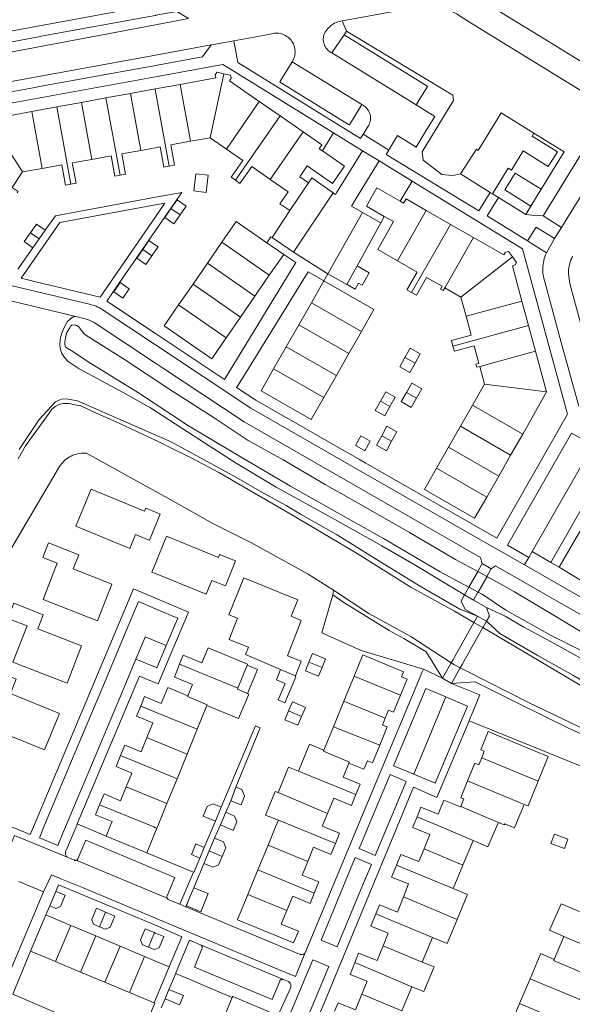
# Model space of a CAD drawing. Header units: metres. Extents: x 89888 to 94270, y 464165 to 468904.
# Tile 278 of 369: x 92472 to 92585, y 467714 to 467914. Entities that reach past the tile are written whole.
import ezdxf

# ---------------------------------------------------------------- set-up
doc = ezdxf.new("R2010")
doc.units = ezdxf.units.M
for name, color, linetype, lineweight in [('B_BEBOUWINGSGRENS_0', 251, 'CONTINUOUS', 13), ('B_LUIFEL_1', 251, 'CONTINUOUS', 13), ('B_TUSSENMUUR_0', 251, 'CONTINUOUS', 13), ('G_GRENS_ALGEMEEN_0', 251, 'CONTINUOUS', 13), ('K_KUNSTWERKGRENS_1', 251, 'CONTINUOUS', 13), ('T_CULTUURGRENS_0', 251, 'CONTINUOUS', 13), ('T_HEK_LIJN_0', 251, 'CONTINUOUS', 13), ('V_WEGGRENS_0', 251, 'CONTINUOUS', 13), ('W_WALBESCHERMING_LIJN_0', 251, 'CONTINUOUS', 13), ('W_WATERGRENS_0', 251, 'CONTINUOUS', 13)]:
    doc.layers.add(name, color=color, linetype=linetype, lineweight=lineweight)

msp = doc.modelspace()

# ---------------------------------------------------------------- linework, layer by layer
at = {"layer": 'B_BEBOUWINGSGRENS_0'}
for p, q in [((92489.89, 467898.55), (92494.91, 467899.46)), ((92494.91, 467899.46), (92499.92, 467900.38)), ((92479.84, 467896.72), (92484.87, 467897.63)), ((92484.87, 467897.63), (92489.89, 467898.55)), ((92521.16, 467897.82), (92525.4, 467894.89)), ((92474.77, 467895.79), (92479.84, 467896.72)), ((92525.4, 467894.89), (92530.1, 467891.64)), ((92511.12, 467890.44), (92507.12, 467889.71)), ((92514.46, 467888.13), (92511.12, 467890.44)), ((92476.89, 467884.19), (92472.9, 467883.47)), ((92531.17, 467881.25), (92527.39, 467875.58)), ((92555.18, 467875.61), (92560.15, 467872.77)), ((92513.51, 467869.13), (92516.42, 467873.35)), ((92516.42, 467873.35), (92522.7, 467869.03)), ((92560.15, 467872.77), (92564.84, 467870.09)), ((92477.51, 467871.62), (92476.25, 467869.82)), ((92476.25, 467869.82), (92474.99, 467868.03)), ((92510.58, 467864.88), (92513.51, 467869.13)), ((92522.7, 467869.03), (92526.13, 467866.68)), ((92526.13, 467866.68), (92523.2, 467862.42)), ((92507.64, 467860.63), (92510.58, 467864.88)), ((92553.34, 467863.07), (92549.32, 467865.37)), ((92539, 467860.55), (92541.11, 467864.31)), ((92504.71, 467856.38), (92507.64, 467860.63)), ((92523.2, 467862.42), (92520.27, 467858.17)), ((92534.33, 467861.28), (92531.77, 467856.8)), ((92562.27, 467857.97), (92558.99, 467859.85)), ((92520.27, 467858.17), (92517.35, 467853.91)), ((92531.77, 467856.8), (92529.21, 467852.32)), ((92563.33, 467854.08), (92562.27, 467857.97)), ((92574.71, 467857.17), (92576.06, 467852.19)), ((92517.35, 467853.91), (92514.42, 467849.66)), ((92529.21, 467852.32), (92526.64, 467847.83)), ((92539.42, 467846.47), (92541.97, 467850.96)), ((92576.06, 467852.19), (92577.5, 467846.92)), ((92526.64, 467847.83), (92524.08, 467843.35)), ((92577.5, 467846.92), (92579.75, 467838.63)), ((92536.87, 467841.98), (92539.42, 467846.47)), ((92567.09, 467840.23), (92566.11, 467843.83)), ((92534.31, 467837.5), (92536.87, 467841.98)), ((92564.64, 467835.94), (92567.09, 467840.23)), ((92579.75, 467838.63), (92574.86, 467830.07)), ((92562.19, 467831.65), (92564.64, 467835.94)), ((92548.14, 467828.6), (92549.19, 467830.54)), ((92559.75, 467827.36), (92562.19, 467831.65)), ((92574.86, 467830.07), (92572.41, 467825.78)), ((92557.3, 467823.08), (92559.75, 467827.36)), ((92572.41, 467825.78), (92569.97, 467821.49)), ((92569.97, 467821.49), (92567.52, 467817.21)), ((92502.26, 467809.23), (92500, 467803.71)), ((92531.98, 467785.37), (92531.27, 467783.58)), ((92542.28, 467785.06), (92540.49, 467780.7)), ((92550.59, 467781.61), (92542.28, 467785.06)), ((92518.68, 467782.94), (92516.77, 467778.29)), ((92540.49, 467780.7), (92538.4, 467775.6)), ((92516.77, 467778.29), (92516.68, 467778.05)), ((92510.48, 467774.73), (92508.51, 467769.91)), ((92527.9, 467775.5), (92527.12, 467773.68)), ((92538.4, 467775.6), (92536.28, 467770.42)), ((92536.28, 467770.42), (92534.32, 467765.63)), ((92508.51, 467769.91), (92506.44, 467764.85)), ((92506.44, 467764.85), (92504.39, 467759.82)), ((92504.39, 467759.82), (92502.33, 467754.78)), ((92515.34, 467755.34), (92516.4, 467758.13)), ((92513.41, 467754.04), (92512.21, 467751.17)), ((92513.21, 467750.41), (92514.31, 467752.99)), ((92498.22, 467744.74), (92489.91, 467748.14)), ((92510.93, 467745.14), (92512.03, 467747.72)), ((92522.96, 467746.31), (92520.89, 467741.24)), ((92564.75, 467747.26), (92562.64, 467742.22)), ((92509.94, 467745.83), (92509.02, 467743.66)), ((92509.83, 467742.57), (92510.93, 467745.14)), ((92520.89, 467741.24), (92518.83, 467736.22)), ((92562.64, 467742.22), (92560.66, 467737.49)), ((92478.42, 467733.92), (92479.65, 467736.87)), ((92474.53, 467724.71), (92477.62, 467732.06)), ((92477.62, 467732.06), (92482.71, 467729.92)), ((92482.71, 467729.92), (92487.8, 467727.79)), ((92500, 467728.37), (92499.79, 467728.46)), ((92487.8, 467727.79), (92492.78, 467725.7)), ((92556.47, 467727.45), (92554.38, 467722.44)), ((92581.25, 467723.01), (92583.24, 467727.71)), ((92479.62, 467722.57), (92474.53, 467724.71)), ((92492.78, 467725.7), (92497.76, 467723.61)), ((92484.71, 467720.44), (92479.62, 467722.57)), ((92489.69, 467718.35), (92484.71, 467720.44)), ((92494.68, 467716.26), (92489.69, 467718.35)), ((92574.24, 467714.03), (92576.38, 467719.08)), ((92499.71, 467714.15), (92494.68, 467716.26)), ((92501.93, 467715), (92502.72, 467716.89)), ((92552.29, 467717.42), (92550.24, 467712.52)), ((92501.14, 467713.12), (92501.93, 467715)), ((92513.6, 467710.32), (92515.64, 467715.22)), ((92572.1, 467708.99), (92574.24, 467714.03))]:
    msp.add_line(p, q, dxfattribs=at)
for points in [[(92505.01, 467901.3), (92512.27, 467902.63), (92512.18, 467903.26), (92512.56, 467903.79), (92513.93, 467903.49)], [(92513.93, 467903.49), (92515.29, 467903.2), (92515.42, 467902.56), (92515.06, 467902.04), (92521.16, 467897.82)], [(92499.92, 467900.38), (92500, 467900.39), (92505.01, 467901.3)], [(92465.6, 467894.7), (92466.78, 467895.44), (92467.31, 467895.06), (92467.47, 467894.46), (92474.77, 467895.79)], [(92530.1, 467891.64), (92533.9, 467889.01), (92533.36, 467888.2), (92534.03, 467887.74)], [(92507.12, 467889.71), (92503.12, 467888.98), (92503.87, 467884.83), (92502.79, 467884.64)], [(92492.76, 467882.81), (92491.68, 467882.61), (92490.93, 467886.75), (92486.98, 467886.03)], [(92497.02, 467887.86), (92493.09, 467887.15), (92493.85, 467883.01), (92492.76, 467882.81)], [(92502.79, 467884.64), (92501.71, 467884.44), (92500.95, 467888.58), (92500, 467888.41), (92497.02, 467887.86)], [(92516.31, 467881.76), (92515.41, 467882.39), (92517.79, 467885.83), (92514.46, 467888.13)], [(92534.03, 467887.74), (92538.53, 467884.63), (92536.1, 467881.13), (92530.95, 467884.69), (92529.4, 467882.48), (92531.17, 467881.25)], [(92482.71, 467880.98), (92481.63, 467880.78), (92480.88, 467884.92), (92476.89, 467884.19)], [(92486.98, 467886.03), (92483.03, 467885.31), (92483.79, 467881.17), (92482.71, 467880.98)], [(92472.9, 467883.47), (92470.74, 467880.33), (92472, 467879.46), (92471.81, 467879.2)], [(92510.7, 467882.81), (92508.21, 467883.1), (92507.81, 467879.6), (92510.29, 467879.31), (92510.7, 467882.81)], [(92523.39, 467881.95), (92519.6, 467884.58), (92517.21, 467881.14), (92516.31, 467881.76)], [(92527.39, 467875.58), (92527.35, 467875.61), (92525.37, 467877), (92527.05, 467879.42), (92523.39, 467881.95)], [(92546.65, 467874.42), (92543, 467876.48), (92545.11, 467880.23), (92549.91, 467877.49)], [(92505.01, 467874.71), (92506.26, 467876.51), (92504.39, 467877.81), (92503.14, 467876.01)], [(92549.91, 467877.49), (92550.57, 467877.11), (92551.07, 467877.96), (92555.18, 467875.61)], [(92503.14, 467876.01), (92501.88, 467874.21), (92503.75, 467872.91), (92505.01, 467874.71)], [(92474.48, 467871.04), (92475.72, 467872.8), (92477.51, 467871.62)], [(92549.32, 467865.37), (92545.3, 467867.66), (92548.5, 467873.38), (92546.65, 467874.42)], [(92474.99, 467868.03), (92473.24, 467869.27), (92474.48, 467871.04)], [(92500, 467868.53), (92498.61, 467869.48), (92497.38, 467867.69)], [(92564.84, 467870.09), (92571.02, 467866.56), (92571.34, 467867.09), (92571.96, 467867.27), (92572.79, 467866.15)], [(92497.38, 467867.69), (92496.15, 467865.89), (92498.04, 467864.59), (92499.27, 467866.39)], [(92499.27, 467866.39), (92500, 467867.44), (92500.51, 467868.18), (92500, 467868.53)], [(92572.79, 467866.15), (92573.61, 467865.03), (92573.33, 467864.51), (92572.76, 467864.35), (92574.71, 467857.17)], [(92541.11, 467864.31), (92543.57, 467862.93), (92542.14, 467860.4), (92541.39, 467860.82), (92540.7, 467859.59), (92539.04, 467860.52), (92539, 467860.55)], [(92552.22, 467858.88), (92551.26, 467859.42), (92553.34, 467863.07)], [(92492.76, 467860.93), (92491.46, 467859.04), (92493.3, 467857.78), (92494.6, 467859.68), (92492.76, 467860.93)], [(92541.97, 467850.96), (92544.52, 467855.43), (92534.33, 467861.28)], [(92558.99, 467859.85), (92558.66, 467859.28), (92558.16, 467859.57), (92558.1, 467859.6), (92558.42, 467860.17), (92555.26, 467861.97), (92553.18, 467858.33), (92552.22, 467858.88)], [(92514.42, 467849.66), (92511.49, 467845.4), (92501.77, 467852.13), (92504.71, 467856.38)], [(92560.65, 467848), (92560.35, 467849.09), (92564.38, 467850.18), (92563.33, 467854.08)], [(92552.91, 467844.5), (92553.97, 467846.4), (92551.92, 467847.54), (92550.86, 467845.64)], [(92566.11, 467843.83), (92565.49, 467843.66), (92565.38, 467844.05), (92565.32, 467844.28), (92565.94, 467844.45), (92564.97, 467848.02), (92560.94, 467846.92), (92560.65, 467848)], [(92550.86, 467845.64), (92549.8, 467843.74), (92551.85, 467842.6), (92552.91, 467844.5)], [(92524.08, 467843.35), (92521.52, 467838.87), (92531.76, 467833.01), (92534.31, 467837.5)], [(92547.8, 467835.67), (92548.88, 467837.58), (92546.94, 467838.68), (92545.86, 467836.77)], [(92551.17, 467838.56), (92550.08, 467836.66), (92552.12, 467835.49), (92553.21, 467837.39)], [(92553.21, 467837.39), (92554.3, 467839.3), (92552.26, 467840.46), (92551.17, 467838.56)], [(92545.86, 467836.77), (92544.78, 467834.85), (92546.72, 467833.76), (92547.8, 467835.67)], [(92549.19, 467830.54), (92547.17, 467831.64), (92546.12, 467829.71)], [(92542.6, 467826.68), (92542.66, 467826.65), (92543.78, 467828.62), (92541.87, 467829.7), (92540.76, 467827.72), (92542.6, 467826.68)], [(92546.12, 467829.71), (92545.06, 467827.77), (92547.08, 467826.66), (92548.14, 467828.6)], [(92567.52, 467817.21), (92565.07, 467812.92), (92554.85, 467818.79), (92557.3, 467823.08)], [(92500, 467814.12), (92497.99, 467814.95), (92497.75, 467814.38), (92486.86, 467818.83), (92483.76, 467811.26)], [(92483.76, 467811.26), (92494.78, 467806.75), (92495.94, 467809.58), (92498.7, 467808.45), (92498.77, 467808.42), (92500, 467811.43), (92500.94, 467813.74), (92500, 467814.12)], [(92500, 467803.71), (92499.27, 467801.92), (92500, 467801.63), (92510.3, 467797.42), (92511.45, 467800.25), (92514.23, 467799.11), (92516.31, 467804.21), (92513.07, 467805.53), (92512.82, 467804.92), (92502.26, 467809.23)], [(92484.34, 467805.46), (92478.17, 467807.89), (92477, 467804.88), (92479.97, 467803.72), (92477.09, 467796.36), (92488.19, 467792.02)], [(92488.19, 467792.02), (92491.11, 467799.47), (92483.21, 467802.57), (92484.34, 467805.46)], [(92517.99, 467800.77), (92514.95, 467793.22), (92516.73, 467792.51), (92515, 467788.22), (92518.93, 467786.64), (92518.31, 467785.11), (92525.48, 467782.11), (92525.46, 467782.07)], [(92527.67, 467792.93), (92529.03, 467796.31), (92517.99, 467800.77)], [(92477.11, 467793.25), (92471.11, 467795.59), (92469.9, 467792.49), (92473.82, 467790.97), (92470.93, 467783.57), (92481.95, 467779.27)], [(92481.95, 467779.27), (92484.93, 467786.91), (92475.99, 467790.39), (92477.11, 467793.25)], [(92528.51, 467780.82), (92529.71, 467783.75), (92526.9, 467784.87), (92529.72, 467792.04), (92527.67, 467792.93)], [(92504.89, 467783.15), (92505.66, 467785.02), (92509.47, 467783.46), (92510.7, 467786.48), (92518.77, 467783.18), (92518.68, 467782.94)], [(92533.95, 467782.5), (92534.67, 467784.29), (92531.98, 467785.37)], [(92471.59, 467780.14), (92464.66, 467782.94), (92463.02, 467778.86), (92469, 467776.45), (92466.44, 467770.1), (92477.38, 467765.69), (92480.39, 467773.15)], [(92506.6, 467776.74), (92507.54, 467779.03), (92503.83, 467780.54), (92504.89, 467783.15)], [(92531.27, 467783.58), (92530.55, 467781.79), (92533.23, 467780.71), (92533.95, 467782.5)], [(92525.46, 467782.07), (92524.63, 467780.01), (92526.44, 467779.24), (92525.02, 467775.89), (92526.38, 467775.32), (92528.63, 467780.59), (92528.46, 467780.69), (92528.51, 467780.82)], [(92549.93, 467776.83), (92551.28, 467780.14), (92550.17, 467780.59), (92550.59, 467781.61)], [(92480.39, 467773.15), (92470.39, 467777.18), (92471.59, 467780.14)], [(92496.97, 467774.6), (92497.77, 467776.56), (92500, 467775.65), (92501.15, 467775.18), (92502.47, 467778.43), (92506.6, 467776.74)], [(92516.68, 467778.05), (92519, 467777.08), (92516.9, 467772.07), (92514.63, 467773.04), (92510.48, 467774.73)], [(92546.83, 467772.15), (92547.52, 467773.82), (92548.52, 467773.41), (92549.93, 467776.83)], [(92498.23, 467768.21), (92499.45, 467771.2), (92496.13, 467772.56), (92496.97, 467774.6)], [(92529.77, 467772.54), (92530.55, 467774.36), (92527.9, 467775.5)], [(92527.12, 467773.68), (92526.33, 467771.86), (92528.99, 467770.72), (92529.77, 467772.54)], [(92545.71, 467766.67), (92547.23, 467770.38), (92546.27, 467770.77), (92546.83, 467772.15)], [(92566.5, 467764.08), (92567.04, 467765.41), (92566.3, 467765.71), (92567.81, 467769.46), (92577.39, 467765.46)], [(92492.85, 467764.54), (92493.71, 467766.64), (92497.04, 467765.28), (92498.23, 467768.21)], [(92534.32, 467765.63), (92531.37, 467766.84), (92529.12, 467761.36)], [(92539.44, 467763), (92542.5, 467761.75), (92543.2, 467763.47), (92544.22, 467763.05), (92545.71, 467766.67)], [(92494.02, 467758.19), (92495.17, 467760.99), (92491.94, 467762.31), (92492.85, 467764.54)], [(92577.39, 467765.46), (92580.06, 467764.33), (92578.03, 467759.32)], [(92540.85, 467756.59), (92541.72, 467758.72), (92538.26, 467760.13), (92539.44, 467763)], [(92563.64, 467759.42), (92565.09, 467763.03), (92565.94, 467762.69), (92566.5, 467764.08)], [(92529.12, 467761.36), (92527.08, 467762.19), (92524.97, 467757.01)], [(92562.22, 467754.16), (92562.84, 467755.72), (92562.25, 467755.96), (92563.64, 467759.42)], [(92578.03, 467759.32), (92576, 467754.28), (92575.16, 467754.57)], [(92488.6, 467754.54), (92489.5, 467756.73), (92492.86, 467755.35), (92494.02, 467758.19)], [(92516.4, 467758.13), (92517.59, 467757.6), (92518.15, 467756.26), (92517.49, 467754.52), (92515.34, 467755.34)], [(92524.97, 467757.01), (92524.41, 467757.24), (92522.45, 467752.39), (92525.04, 467751.37)], [(92535.07, 467752.76), (92536.35, 467755.87), (92539.95, 467754.39), (92540.85, 467756.59)], [(92489.91, 467748.14), (92490.67, 467750), (92491.13, 467751.13), (92487.77, 467752.5), (92488.6, 467754.54)], [(92502.33, 467754.78), (92500.37, 467750), (92500.26, 467749.74)], [(92512.21, 467751.17), (92509.7, 467752.17), (92510.54, 467754.19), (92511.75, 467754.69), (92513.41, 467754.04)], [(92553.32, 467752.09), (92554.1, 467754.04), (92557.64, 467752.62), (92558.77, 467755.44), (92562.18, 467754.08), (92562.22, 467754.16)], [(92575.16, 467754.57), (92573.25, 467750), (92573.16, 467749.78), (92572.68, 467750), (92571.21, 467750.66), (92571.12, 467750.43), (92569.9, 467750.93)], [(92514.31, 467752.99), (92516.12, 467752.22), (92516.6, 467751.03), (92515.86, 467749.28), (92513.21, 467750.41)], [(92536.66, 467746.62), (92537.51, 467748.7), (92534.34, 467750), (92534, 467750.14), (92535.07, 467752.76)], [(92525.04, 467751.37), (92524.47, 467750), (92522.96, 467746.31)], [(92554.75, 467745.55), (92555.92, 467748.49), (92552.43, 467749.89), (92552.48, 467750), (92553.32, 467752.09)], [(92569.9, 467750.93), (92569.5, 467750), (92567.76, 467745.97), (92564.75, 467747.26)], [(92500.26, 467749.74), (92500, 467749.09), (92498.22, 467744.74)], [(92583.37, 467745.58), (92584.1, 467747.51), (92581.34, 467748.56), (92580.6, 467746.62), (92583.37, 467745.58)], [(92509.02, 467743.66), (92507.31, 467744.42), (92508.2, 467746.57), (92509.94, 467745.83)], [(92512.03, 467747.72), (92513.84, 467746.95), (92514.32, 467745.76), (92513.58, 467744.01)], [(92531.03, 467742.99), (92532.2, 467745.87), (92535.76, 467744.41), (92536.66, 467746.62)], [(92549.11, 467742.23), (92549.99, 467744.42), (92553.7, 467742.93), (92554.75, 467745.55)], [(92513.58, 467744.01), (92512.83, 467742.26), (92511.65, 467741.79), (92509.83, 467742.57)], [(92532.37, 467736.51), (92533.3, 467738.8), (92529.88, 467740.2), (92531.03, 467742.99)], [(92550.55, 467735.76), (92551.61, 467738.41), (92548.14, 467739.8), (92549.11, 467742.23)], [(92479.65, 467736.87), (92481.57, 467736.09), (92480.64, 467733.82), (92479.67, 467733.4), (92478.42, 467733.92)], [(92526.76, 467732.95), (92527.96, 467735.88), (92531.51, 467734.42), (92532.37, 467736.51)], [(92560.66, 467737.49), (92563.58, 467736.21), (92563.53, 467736.1), (92561.48, 467731.12)], [(92518.83, 467736.22), (92516.74, 467731.11), (92516.71, 467731.06), (92528.13, 467726.38), (92529.12, 467728.78), (92525.63, 467730.2), (92526.76, 467732.95)], [(92544.92, 467732.31), (92545.65, 467734.13), (92549.31, 467732.66), (92550.55, 467735.76)], [(92583.24, 467727.71), (92580.31, 467728.94), (92582.5, 467733.85), (92582.72, 467734.34), (92586.46, 467732.79)], [(92489.82, 467732.62), (92487.93, 467733.42), (92486.98, 467731.16), (92487.38, 467730.17), (92488.59, 467729.67)], [(92488.59, 467729.67), (92489.78, 467729.17), (92490.76, 467729.57), (92491.71, 467731.82), (92489.82, 467732.62)], [(92546.41, 467725.81), (92547.45, 467728.38), (92543.91, 467729.79), (92544.92, 467732.31)], [(92561.48, 467731.12), (92559.47, 467726.23), (92556.47, 467727.45)], [(92499.79, 467728.46), (92497.9, 467729.25), (92496.95, 467726.99), (92497.35, 467726.01), (92498.55, 467725.51)], [(92498.55, 467725.51), (92499.75, 467725), (92500, 467725.1), (92500.73, 467725.4), (92501.68, 467727.66), (92500, 467728.37)], [(92540.65, 467722.39), (92541.41, 467724.3), (92545.2, 467722.78), (92546.41, 467725.81)], [(92576.38, 467719.08), (92578.44, 467723.94), (92578.57, 467724.23), (92581.25, 467723.01)], [(92497.76, 467723.61), (92500, 467722.67), (92502.79, 467721.5)], [(92542.09, 467715.95), (92543.14, 467718.57), (92539.68, 467719.96), (92540.65, 467722.39)], [(92554.38, 467722.44), (92556.83, 467721.47), (92554.69, 467716.44), (92552.29, 467717.42)], [(92502.79, 467721.5), (92500, 467714.84), (92499.71, 467714.15)], [(92502.72, 467716.89), (92505.68, 467715.66), (92504.88, 467713.77)], [(92515.64, 467715.22), (92515.73, 467715.43), (92523.19, 467712.32)], [(92536.51, 467712.43), (92537.21, 467714.17), (92540.8, 467712.73), (92542.09, 467715.95)]]:
    msp.add_lwpolyline(points, dxfattribs=at)
at = {"layer": 'B_LUIFEL_1'}
for p, q in [((92518.68, 467782.94), (92516.77, 467778.29)), ((92516.77, 467778.29), (92516.68, 467778.05)), ((92506.8, 467735.19), (92507.8, 467737.62))]:
    msp.add_line(p, q, dxfattribs=at)
for points in [[(92516.68, 467778.05), (92518.75, 467777.18), (92520.76, 467782.09), (92518.68, 467782.94)], [(92506.8, 467735.19), (92506.28, 467733.92), (92509.22, 467732.73), (92510.72, 467736.43), (92507.8, 467737.62)]]:
    msp.add_lwpolyline(points, dxfattribs=at)
at = {"layer": 'B_TUSSENMUUR_0'}
for p, q in [((92513.93, 467903.49), (92511.12, 467890.44)), ((92505.01, 467901.3), (92507.12, 467889.71)), ((92494.91, 467899.46), (92497.02, 467887.86)), ((92499.92, 467900.38), (92500, 467899.93)), ((92500, 467899.93), (92502.79, 467884.64)), ((92486.98, 467886.03), (92484.87, 467897.63)), ((92489.89, 467898.55), (92492.76, 467882.81)), ((92521.16, 467897.82), (92514.46, 467888.13)), ((92474.77, 467895.79), (92476.89, 467884.19)), ((92479.84, 467896.72), (92482.71, 467880.98)), ((92516.31, 467881.76), (92525.4, 467894.89)), ((92472.9, 467883.47), (92465.6, 467894.7)), ((92530.1, 467891.64), (92523.39, 467881.95)), ((92503.14, 467876.01), (92505.01, 467874.71)), ((92555.18, 467875.61), (92549.32, 467865.37)), ((92560.15, 467872.77), (92552.22, 467858.88)), ((92474.48, 467871.04), (92476.25, 467869.82)), ((92513.51, 467869.13), (92523.2, 467862.42)), ((92564.84, 467870.09), (92558.99, 467859.85)), ((92497.38, 467867.69), (92499.27, 467866.39)), ((92510.58, 467864.88), (92520.27, 467858.17)), ((92572.79, 467866.15), (92562.27, 467857.97)), ((92507.64, 467860.63), (92517.35, 467853.91)), ((92531.77, 467856.8), (92541.97, 467850.96)), ((92563.33, 467854.08), (92574.71, 467857.17)), ((92504.71, 467856.38), (92514.42, 467849.66)), ((92529.21, 467852.32), (92539.42, 467846.47)), ((92560.65, 467848), (92576.06, 467852.19)), ((92526.64, 467847.83), (92536.87, 467841.98)), ((92577.5, 467846.92), (92566.11, 467843.83)), ((92550.86, 467845.64), (92552.91, 467844.5)), ((92524.08, 467843.35), (92534.31, 467837.5)), ((92553.21, 467837.39), (92551.17, 467838.56)), ((92567.09, 467840.23), (92579.75, 467838.63)), ((92545.86, 467836.77), (92547.8, 467835.67)), ((92574.86, 467830.07), (92564.64, 467835.94)), ((92562.19, 467831.65), (92572.41, 467825.78)), ((92546.12, 467829.71), (92548.14, 467828.6)), ((92559.75, 467827.36), (92569.97, 467821.49)), ((92557.3, 467823.08), (92567.52, 467817.21)), ((92516.77, 467778.29), (92504.89, 467783.15)), ((92531.27, 467783.58), (92533.95, 467782.5)), ((92525.46, 467782.07), (92528.51, 467780.82)), ((92540.49, 467780.7), (92549.93, 467776.83)), ((92516.77, 467778.29), (92516.77, 467778.29)), ((92538.4, 467775.6), (92546.83, 467772.15)), ((92527.12, 467773.68), (92529.77, 467772.54)), ((92536.28, 467770.42), (92545.71, 467766.67)), ((92566.5, 467764.08), (92578.03, 467759.32)), ((92529.12, 467761.36), (92540.85, 467756.59)), ((92563.64, 467759.42), (92575.16, 467754.57)), ((92524.97, 467757.01), (92535.07, 467752.76)), ((92562.22, 467754.16), (92569.9, 467750.93)), ((92525.04, 467751.37), (92528.39, 467750)), ((92553.32, 467752.09), (92558.27, 467750)), ((92528.39, 467750), (92536.66, 467746.62)), ((92558.27, 467750), (92564.75, 467747.26)), ((92522.96, 467746.31), (92531.03, 467742.99)), ((92510.93, 467745.14), (92513.58, 467744.01)), ((92562.64, 467742.22), (92554.75, 467745.55)), ((92520.89, 467741.24), (92532.37, 467736.51)), ((92549.11, 467742.23), (92560.66, 467737.49)), ((92526.76, 467732.95), (92518.83, 467736.22)), ((92561.48, 467731.12), (92550.55, 467735.76)), ((92488.59, 467729.67), (92489.82, 467732.62)), ((92544.92, 467732.31), (92556.47, 467727.45)), ((92482.71, 467729.92), (92479.62, 467722.57)), ((92499.79, 467728.46), (92498.55, 467725.51)), ((92487.8, 467727.79), (92484.71, 467720.44)), ((92489.69, 467718.35), (92492.78, 467725.7)), ((92546.41, 467725.81), (92554.38, 467722.44)), ((92497.76, 467723.61), (92494.68, 467716.26)), ((92540.65, 467722.39), (92552.29, 467717.42)), ((92501.93, 467715), (92504.88, 467713.77)), ((92542.09, 467715.95), (92550.24, 467712.52)), ((92574.24, 467714.03), (92584.34, 467709.75))]:
    msp.add_line(p, q, dxfattribs=at)
for points in [[(92506.6, 467776.74), (92506.52, 467776.56), (92510.55, 467774.91), (92510.48, 467774.73)], [(92496.97, 467774.6), (92500, 467773.37), (92508.51, 467769.91)], [(92498.23, 467768.21), (92500, 467767.49), (92506.44, 467764.85)], [(92504.39, 467759.82), (92500, 467761.62), (92492.85, 467764.54)], [(92534.32, 467765.63), (92534.23, 467765.41), (92539.53, 467763.23), (92539.44, 467763)], [(92494.02, 467758.19), (92500, 467755.74), (92502.33, 467754.78)], [(92488.6, 467754.54), (92499.63, 467750), (92500, 467749.85), (92500.26, 467749.74)], [(92592.73, 467725.01), (92591.03, 467725.67), (92590.59, 467724.57), (92583.24, 467727.71)], [(92588.56, 467719.65), (92581.15, 467722.79), (92581.25, 467723.01)], [(92576.38, 467719.08), (92586.52, 467714.81), (92586.94, 467715.83)]]:
    msp.add_lwpolyline(points, dxfattribs=at)
at = {"layer": 'G_GRENS_ALGEMEEN_0'}
for p, q in [((92536.27, 467891.47), (92534.03, 467887.74)), ((92549.91, 467877.49), (92552.33, 467881.59)), ((92545.92, 467873.12), (92546.65, 467874.42)), ((92536.16, 467797.33), (92536.29, 467798.25))]:
    msp.add_line(p, q, dxfattribs=at)
for points in [[(92577.16, 467891.38), (92576.79, 467890.73), (92581.95, 467887.57), (92580.05, 467884.56), (92574.98, 467887.76), (92572.57, 467883.83), (92571.92, 467884.27), (92568.68, 467879.03)], [(92578.63, 467879.95), (92573.3, 467883.23), (92571.23, 467879.83), (92576.52, 467876.52)]]:
    msp.add_lwpolyline(points, dxfattribs=at)
at = {"layer": 'K_KUNSTWERKGRENS_1'}
for p, q in [((92566.63, 467803.66), (92565.71, 467802.04)), ((92568.47, 467802.62), (92566.63, 467803.66)), ((92567.57, 467801.03), (92568.47, 467802.62)), ((92565.77, 467797.86), (92567.52, 467800.93)), ((92567.52, 467800.93), (92567.57, 467801.03)), ((92563.02, 467797.27), (92564.84, 467796.21)), ((92565.65, 467792.95), (92567.5, 467791.94)), ((92566.76, 467790.63), (92566.8, 467790.71)), ((92566.8, 467790.71), (92567.5, 467791.94)), ((92560.28, 467783.43), (92558.52, 467780.3)), ((92560.34, 467779.26), (92562.13, 467782.42)), ((92558.52, 467780.3), (92560.34, 467779.26))]:
    msp.add_line(p, q, dxfattribs=at)
for points in [[(92565.71, 467802.04), (92565.65, 467801.92), (92563.91, 467798.85)], [(92563.91, 467798.85), (92563.84, 467798.72), (92563.02, 467797.27)], [(92564.84, 467796.21), (92565.68, 467797.69), (92565.77, 467797.86)], [(92565.65, 467792.95), (92564.94, 467791.7), (92564.93, 467791.69)], [(92564.93, 467791.69), (92560.67, 467784.12), (92560.28, 467783.43)], [(92562.13, 467782.42), (92562.49, 467783.07), (92566.76, 467790.63)]]:
    msp.add_lwpolyline(points, dxfattribs=at)
at = {"layer": 'T_CULTUURGRENS_0'}
for p, q in [((92538.91, 467912.14), (92538.05, 467914.26)), ((92538.44, 467911.38), (92538.91, 467912.14))]:
    msp.add_line(p, q, dxfattribs=at)
for points in [[(92562.2, 467883.08), (92560.54, 467882.76), (92558.36, 467882.98), (92554.58, 467885.88), (92554.37, 467887.55), (92560.73, 467898.01), (92560.65, 467899.11), (92538.91, 467912.14)], [(92575.48, 467874.83), (92576.76, 467874.69), (92579.01, 467874.53)], [(92563.02, 467797.27), (92553.1, 467803.25), (92546.11, 467807.29), (92536.55, 467812.67), (92524.58, 467819.27), (92516.45, 467824.11), (92509.05, 467828.9), (92498.99, 467835.4), (92493.55, 467838.49), (92484.45, 467843.33), (92482.2, 467844.86), (92481.46, 467845.65), (92480.89, 467846.47), (92480.64, 467847.28), (92480.49, 467848.12), (92480.53, 467849.33), (92480.81, 467850.47), (92481.37, 467851.74), (92482.07, 467852.97), (92482.64, 467853.55), (92483.21, 467853.95), (92483.77, 467854)], [(92472.18, 467826.91), (92476.27, 467833.05), (92479.58, 467836.6), (92480.11, 467836.89), (92480.85, 467837.15), (92481.76, 467837.22), (92484.11, 467836.84), (92500.65, 467829.58), (92503.16, 467828.46), (92516.36, 467821.3), (92521.66, 467818.25), (92526.62, 467815.48), (92529.56, 467813.76), (92536.87, 467809.57), (92545.71, 467804.11), (92554.19, 467798.91), (92562.02, 467794.35), (92565.65, 467792.95)], [(92550.62, 467788.42), (92547.64, 467790.04), (92538.39, 467795.75), (92536.16, 467797.33)], [(92589.05, 467783.12), (92581.39, 467787.32), (92575.1, 467790.68), (92571.3, 467792.92), (92567.48, 467794.75)], [(92567.5, 467791.94), (92570.18, 467789.44), (92577.8, 467784.98), (92585.12, 467780.92), (92592.03, 467776.92), (92599.18, 467773.22), (92606.34, 467769.48), (92613.81, 467765.7), (92620.37, 467761.91), (92628.49, 467756.83), (92629.69, 467756.21), (92637.12, 467752.39), (92644.79, 467748.53), (92652.18, 467744.64), (92660.13, 467739.86), (92667.98, 467735.09), (92676.59, 467730.11)], [(92558.52, 467780.3), (92555.16, 467785.67), (92550.62, 467788.42)], [(92614.83, 467751.84), (92613.15, 467752.94), (92607.74, 467757.11), (92607.16, 467757.52), (92603.45, 467760.1), (92598.37, 467763.39), (92595.05, 467765.16), (92584.31, 467770.05), (92573.86, 467775.24), (92565.2, 467779.58), (92560.34, 467779.26)]]:
    msp.add_lwpolyline(points, dxfattribs=at)
at = {"layer": 'T_HEK_LIJN_0'}
msp.add_line((92515.64, 467715.22), (92504.11, 467720.15), dxfattribs=at)
for points in [[(92613.59, 467784.13), (92599.8, 467792.29), (92582.29, 467802.93)], [(92507.73, 467740.77), (92500, 467744), (92498.22, 467744.74)]]:
    msp.add_lwpolyline(points, dxfattribs=at)
at = {"layer": 'V_WEGGRENS_0'}
for p, q in [((92463.52, 467906.59), (92500, 467913.46)), ((92500, 467913.46), (92506.7, 467914.72)), ((92537.75, 467914.21), (92538.05, 467914.26)), ((92564.03, 467914.02), (92575.65, 467906.85)), ((92538.44, 467911.38), (92535.95, 467907.71)), ((92516.77, 467905.74), (92515.96, 467910.2)), ((92535.95, 467907.71), (92553.16, 467897.12)), ((92514.38, 467904.94), (92536.27, 467891.47)), ((92542.08, 467897.18), (92527.85, 467905.93)), ((92536.27, 467891.47), (92542.22, 467887.8)), ((92542.34, 467891.15), (92547.56, 467887.9)), ((92582.76, 467872.18), (92593.55, 467889.62)), ((92542.22, 467887.8), (92537.43, 467880.07)), ((92545.63, 467885.71), (92542.22, 467887.8)), ((92547.04, 467887.05), (92547.56, 467887.9)), ((92540.85, 467877.96), (92545.63, 467885.71)), ((92545.63, 467885.71), (92552.33, 467881.59)), ((92562.2, 467883.08), (92568.23, 467879.31)), ((92552.33, 467881.59), (92574.82, 467867.81)), ((92528.13, 467867.12), (92536.2, 467879.24)), ((92568.68, 467879.03), (92568.23, 467879.31)), ((92569.9, 467878.28), (92568.68, 467879.03)), ((92576.52, 467876.52), (92578.63, 467879.95)), ((92569.9, 467878.28), (92575.48, 467874.83)), ((92527.39, 467875.58), (92523.76, 467870.1)), ((92535.15, 467862.72), (92542.21, 467875.2)), ((92545.92, 467873.12), (92542.21, 467875.2)), ((92575.48, 467874.83), (92576.52, 467876.52)), ((92500, 467874.35), (92488.68, 467857.98)), ((92541.11, 467864.31), (92545.92, 467873.12)), ((92579.01, 467874.53), (92582.76, 467872.18)), ((92582.76, 467872.18), (92581.32, 467869.9)), ((92523.76, 467870.1), (92528.13, 467867.12)), ((92575.85, 467869.4), (92579.69, 467866.96)), ((92579.69, 467866.96), (92581.32, 467869.9)), ((92474.99, 467868.03), (92471.92, 467863.65)), ((92526.13, 467866.68), (92528.58, 467864.99)), ((92528.13, 467867.12), (92535.15, 467862.72)), ((92574.82, 467867.81), (92584.01, 467834.08)), ((92528.58, 467864.99), (92514.07, 467841.17)), ((92531.09, 467863.11), (92534.33, 467861.28)), ((92534.33, 467861.28), (92535.15, 467862.72)), ((92535.15, 467862.72), (92539, 467860.55)), ((92584.01, 467834.08), (92569.58, 467808.86)), ((92589.21, 467827.77), (92584.84, 467830.27)), ((92576.8, 467806.13), (92588.2, 467826.04)), ((92582.29, 467802.93), (92586.99, 467810.99)), ((92571.77, 467807.41), (92576.13, 467804.93)), ((92575.25, 467803.39), (92576.13, 467804.93)), ((92576.13, 467804.93), (92576.8, 467806.13)), ((92576.8, 467806.13), (92580.62, 467803.9)), ((92661.01, 467754.32), (92575.25, 467803.39)), ((92580.62, 467803.9), (92582.29, 467802.93)), ((92567.48, 467794.75), (92564.84, 467796.21)), ((92558.52, 467780.3), (92554.61, 467782.15)), ((92552.64, 467760.74), (92559.21, 467776.49)), ((92611.52, 467752.37), (92563.92, 467771.64)), ((92514.31, 467752.99), (92515.34, 467755.34)), ((92484.04, 467750.61), (92489.91, 467748.14)), ((92512.21, 467751.17), (92509.94, 467745.83)), ((92512.03, 467747.72), (92513.21, 467750.41)), ((92476.32, 467747.8), (92480.08, 467746.24)), ((92480.68, 467744.37), (92482.16, 467743.76)), ((92483.84, 467743.22), (92502.36, 467735.49)), ((92509.02, 467743.66), (92507.79, 467740.75)), ((92478.76, 467740.25), (92477.15, 467736.78)), ((92507.73, 467740.77), (92504.93, 467734.24)), ((92507.79, 467740.75), (92507.73, 467740.77)), ((92507.8, 467737.62), (92508.9, 467740.27)), ((92477.15, 467736.78), (92472.11, 467738.88)), ((92479.65, 467736.87), (92480.21, 467738.21)), ((92504.93, 467734.24), (92506.19, 467733.71)), ((92506.19, 467733.71), (92506.8, 467735.19)), ((92477.62, 467732.06), (92478.42, 467733.92)), ((92505.35, 467727.59), (92502.79, 467721.5)), ((92506.89, 467726.91), (92509.17, 467725.97)), ((92470.87, 467715.96), (92474.53, 467724.71)), ((92526.09, 467718.91), (92509.17, 467725.97)), ((92528.51, 467719.54), (92530.6, 467724.53)), ((92502.72, 467716.89), (92504.11, 467720.15))]:
    msp.add_line(p, q, dxfattribs=at)
for points in [[(92507.38, 467918.97), (92500, 467917.61), (92454.13, 467909.15)], [(92538.05, 467914.26), (92542.59, 467915.1), (92551.81, 467916.77), (92553.8, 467917.15), (92554.32, 467917.21), (92554.84, 467917.25), (92555.36, 467917.27), (92555.88, 467917.26), (92556.4, 467917.23), (92556.92, 467917.17), (92557.44, 467917.09), (92557.95, 467916.99), (92558.46, 467916.87), (92558.96, 467916.73), (92559.45, 467916.56), (92559.94, 467916.37), (92560.42, 467916.16), (92560.88, 467915.93), (92561.34, 467915.67), (92563.82, 467914.15), (92564.03, 467914.02)], [(92566.6, 467918.34), (92566.7, 467918.28), (92578.15, 467911.24), (92588.73, 467904.72), (92599.12, 467898.33), (92610.05, 467891.59), (92610.73, 467891.23), (92610.97, 467891.13), (92611.21, 467891.05), (92611.47, 467890.99), (92611.73, 467890.95), (92611.99, 467890.93), (92612.24, 467890.93), (92612.51, 467890.94), (92612.76, 467890.98), (92613.02, 467891.03)], [(92506.7, 467914.72), (92504.37, 467916.17), (92500.07, 467915.39), (92500, 467915.37), (92498.43, 467915.08), (92477.4, 467911.27), (92475.79, 467910.94), (92465.61, 467909.04), (92463.52, 467906.59)], [(92535.95, 467907.71), (92535.71, 467907.84), (92535.49, 467907.99), (92535.27, 467908.16), (92535.08, 467908.34), (92534.9, 467908.55), (92534.74, 467908.77), (92534.6, 467909), (92534.48, 467909.24), (92534.38, 467909.5), (92534.3, 467909.76), (92534.24, 467910.02), (92534.21, 467910.29), (92534.21, 467910.56), (92534.22, 467910.84), (92534.26, 467911.1), (92534.32, 467911.37), (92534.46, 467911.67), (92534.62, 467911.96), (92534.8, 467912.24), (92534.99, 467912.51), (92535.21, 467912.76), (92535.44, 467912.99), (92535.68, 467913.22), (92535.95, 467913.42), (92536.22, 467913.6), (92536.51, 467913.76), (92536.81, 467913.91), (92537.12, 467914.03), (92537.43, 467914.13), (92537.75, 467914.21)], [(92515.96, 467910.2), (92521.93, 467911.29), (92523.68, 467911.63), (92523.95, 467911.69), (92524.23, 467911.73)], [(92524.23, 467911.73), (92524.53, 467911.75), (92524.82, 467911.75), (92525.12, 467911.72), (92525.41, 467911.67), (92525.7, 467911.6), (92525.98, 467911.51), (92526.25, 467911.4), (92526.52, 467911.26), (92526.77, 467911.1), (92527.01, 467910.93), (92527.23, 467910.73), (92527.44, 467910.53), (92527.64, 467910.3), (92527.81, 467910.06), (92527.96, 467909.81), (92528.1, 467909.54), (92528.21, 467909.27), (92528.31, 467908.99), (92528.38, 467908.7), (92528.43, 467908.41), (92528.45, 467908.11), (92528.45, 467907.81), (92528.43, 467907.52), (92528.39, 467907.22), (92528.32, 467906.94), (92528.23, 467906.65), (92528.12, 467906.38), (92527.85, 467905.93)], [(92553.16, 467897.12), (92555.46, 467900.9), (92555.32, 467900.99), (92538.44, 467911.38)], [(92511.36, 467909.36), (92500, 467907.28), (92467.18, 467901.26)], [(92500, 467905.16), (92509.57, 467906.92), (92511.36, 467909.36)], [(92515.96, 467910.2), (92513.7, 467909.78), (92511.88, 467909.45), (92511.36, 467909.36)], [(92575.65, 467906.85), (92586.02, 467900.49), (92592.11, 467896.76), (92592.37, 467896.57), (92592.63, 467896.37), (92592.87, 467896.14), (92593.09, 467895.91), (92593.3, 467895.66), (92593.5, 467895.4), (92593.68, 467895.12), (92593.83, 467894.84), (92593.98, 467894.54), (92594.1, 467894.24)], [(92449.9, 467879.53), (92461.03, 467895.76), (92500, 467902.83), (92513.75, 467905.33), (92514.38, 467904.94)], [(92467.18, 467901.26), (92469.78, 467899.66), (92475.03, 467900.62), (92476.69, 467900.92), (92497.72, 467904.76), (92499.35, 467905.04), (92500, 467905.16)], [(92542.34, 467891.15), (92541.79, 467890.26), (92516.77, 467905.74)], [(92527.85, 467905.93), (92525.31, 467901.82), (92525.48, 467901.72), (92539.36, 467893.17), (92539.53, 467893.07), (92542.08, 467897.18)], [(92542.08, 467897.18), (92542.32, 467897.05), (92542.55, 467896.9), (92542.76, 467896.74), (92542.96, 467896.55), (92543.14, 467896.35), (92543.3, 467896.13), (92543.45, 467895.9), (92543.57, 467895.66), (92543.67, 467895.41), (92543.75, 467895.15), (92543.8, 467894.88), (92543.83, 467894.61), (92543.84, 467894.34), (92543.82, 467894.07), (92543.78, 467893.8), (92543.71, 467893.54), (92543.63, 467893.28), (92543.52, 467893.03), (92543.38, 467892.8), (92542.51, 467891.42), (92542.34, 467891.15)], [(92547.56, 467887.9), (92547.72, 467888.18), (92549.34, 467890.88), (92553.13, 467888.55), (92555.04, 467891.69), (92556.93, 467894.8), (92553.16, 467897.12)], [(92577.16, 467891.38), (92570.46, 467895.5), (92565.77, 467887.86), (92565.45, 467888.13), (92562.2, 467883.08)], [(92578.63, 467879.95), (92583.34, 467887.59), (92577.16, 467891.38)], [(92593.55, 467889.62), (92589.77, 467891.98), (92579.01, 467874.53)], [(92568.23, 467879.31), (92565.92, 467875.53), (92547.04, 467887.05)], [(92536.2, 467879.24), (92531.85, 467882.24), (92531.17, 467881.25)], [(92490.04, 467857.17), (92492.72, 467861.01), (92500, 467871.57), (92504.38, 467877.93), (92505.33, 467879.3), (92500, 467878.31)], [(92537.43, 467880.07), (92536.97, 467879.33), (92536.7, 467878.89), (92536.2, 467879.24)], [(92472.63, 467861.82), (92480.49, 467873.14), (92500, 467876.74), (92501.89, 467877.09), (92500, 467874.35)], [(92500, 467878.31), (92479.59, 467874.55), (92477.51, 467871.62)], [(92542.21, 467875.2), (92539.94, 467876.48), (92540.85, 467877.96)], [(92575.85, 467869.4), (92567.6, 467874.51), (92569.9, 467878.28)], [(92445.49, 467873.22), (92469.53, 467860.66), (92470.47, 467860.32), (92486.77, 467856.43), (92487.15, 467856.34), (92487.51, 467856.23), (92487.88, 467856.09), (92488.23, 467855.94), (92488.57, 467855.76), (92488.9, 467855.57), (92500, 467848.21), (92519.46, 467835.32), (92541.93, 467822.43), (92568.63, 467807.13), (92575.25, 467803.39)], [(92581.32, 467869.9), (92577.59, 467872.2), (92575.85, 467869.4)], [(92443.79, 467870.62), (92467.81, 467858.07), (92469.31, 467857.46), (92483.77, 467854)], [(92523.76, 467870.1), (92523.54, 467870.25), (92522.7, 467869.03)], [(92579.69, 467866.96), (92579.53, 467866.58), (92579.38, 467866.19), (92579.26, 467865.8), (92579.16, 467865.39), (92579.08, 467864.99), (92579.02, 467864.58), (92578.98, 467864.16), (92578.96, 467863.75), (92578.96, 467863.33), (92578.98, 467862.92), (92579.03, 467862.51), (92579.1, 467862.1), (92579.3, 467861.35), (92582.74, 467848.7), (92586.29, 467835.73)], [(92585.05, 467866.29), (92584.87, 467865.92), (92584.71, 467865.53), (92584.57, 467865.14), (92584.46, 467864.74), (92584.36, 467864.34), (92584.29, 467863.93), (92584.23, 467863.52), (92584.2, 467863.1), (92584.21, 467862.69), (92584.51, 467860.71), (92587.4, 467849.92)], [(92516.51, 467839.57), (92517.54, 467841.14), (92531.09, 467863.11)], [(92488.68, 467857.98), (92475.6, 467861.11), (92472.63, 467861.82)], [(92514.07, 467841.17), (92500, 467850.54), (92490.04, 467857.17)], [(92483.77, 467854), (92486.16, 467853.43), (92487.5, 467852.78), (92500, 467844.51), (92501.43, 467843.56), (92518.04, 467832.58), (92566.26, 467804.91), (92566.63, 467803.66)], [(92569.58, 467808.86), (92542.9, 467824.14), (92541.57, 467824.9), (92520.45, 467836.99), (92516.51, 467839.57)], [(92571.77, 467807.41), (92575.06, 467813.15), (92582.66, 467826.44), (92584.84, 467830.27)], [(92580.62, 467803.9), (92592.02, 467823.84), (92588.2, 467826.04)], [(92568.47, 467802.62), (92569.32, 467803.18), (92662.17, 467750), (92702.69, 467726.79)], [(92484.04, 467750.61), (92496.72, 467780.75), (92500, 467779.38), (92500.55, 467779.15), (92506.72, 467793.79), (92500, 467796.62), (92495.51, 467798.51), (92475.08, 467750), (92474.41, 467748.43)], [(92554.61, 467782.15), (92541.92, 467785.98), (92533.89, 467789.54), (92536.16, 467797.33)], [(92563.02, 467797.27), (92562.3, 467795.99), (92563.11, 467794.3), (92565.65, 467792.95)], [(92502.16, 467786.96), (92504.55, 467792.54), (92500.25, 467794.34), (92500, 467794.45), (92496.49, 467795.93), (92493.98, 467789.94), (92489.05, 467778.1), (92483.4, 467764.73), (92477.58, 467750.85), (92477.23, 467750), (92476.32, 467747.8)], [(92567.5, 467791.94), (92568.08, 467792.98), (92567.48, 467794.75)], [(92502.16, 467786.96), (92497.9, 467788.75), (92497.86, 467788.66), (92495.99, 467784.21)], [(92495.99, 467784.21), (92500, 467782.53), (92500.25, 467782.42), (92502.16, 467786.96)], [(92480.08, 467746.24), (92481.25, 467749.06), (92481.64, 467750), (92487.11, 467763.06), (92492.83, 467776.66), (92495.99, 467784.21)], [(92554.61, 467782.15), (92554.32, 467781.45), (92553.95, 467780.57), (92541.21, 467750), (92530.86, 467725.17), (92530.65, 467724.64), (92530.6, 467724.53)], [(92563.92, 467771.64), (92564.23, 467772.36), (92564.34, 467772.64), (92566.1, 467776.95), (92560.34, 467779.26)], [(92559.21, 467776.49), (92555.14, 467778.19), (92548.55, 467762.46), (92552.64, 467760.74)], [(92552.64, 467760.74), (92557.04, 467758.94), (92563.58, 467774.6), (92559.21, 467776.49)], [(92516.4, 467758.13), (92521.34, 467770.22), (92520.41, 467770.61), (92513.41, 467754.04)], [(92532.01, 467708.38), (92549.26, 467750), (92552.62, 467758.1), (92557.36, 467756.01), (92563.92, 467771.64)], [(92548.18, 467752.27), (92551.12, 467759.28), (92547.81, 467760.69), (92543.34, 467750)], [(92474.41, 467748.43), (92470.6, 467750), (92469.42, 467750.49)], [(92481.73, 467745.06), (92483.79, 467750), (92483.92, 467750.3), (92484.04, 467750.61)], [(92543.34, 467750), (92541.49, 467745.58), (92544.8, 467744.19), (92547.23, 467750), (92548.18, 467752.27)], [(92480.68, 467744.37), (92471.25, 467748.29), (92466.37, 467736.71), (92460.56, 467722.83), (92458.45, 467717.81)], [(92502.36, 467735.49), (92502.33, 467735.58), (92502.31, 467735.67), (92502.31, 467735.77), (92502.32, 467735.86), (92502.35, 467735.95), (92503.95, 467739.69), (92500, 467741.34), (92485.78, 467747.28), (92484.18, 467743.53), (92484.13, 467743.45), (92484.07, 467743.38), (92484.01, 467743.32), (92483.93, 467743.26), (92483.84, 467743.22)], [(92482.16, 467743.76), (92482.04, 467743.83), (92481.93, 467743.91), (92481.83, 467744.01), (92481.75, 467744.13), (92481.68, 467744.25), (92481.64, 467744.38), (92481.62, 467744.52), (92481.62, 467744.66), (92481.63, 467744.8), (92481.67, 467744.93), (92481.73, 467745.06)], [(92483.84, 467743.22), (92483.75, 467743.2), (92483.65, 467743.18), (92483.56, 467743.18), (92483.47, 467743.2), (92483.38, 467743.23), (92482.16, 467743.76)], [(92508.9, 467740.27), (92508.95, 467740.39), (92509, 467740.53), (92509.83, 467742.57)], [(92537.03, 467725.58), (92537.72, 467727.27), (92542.21, 467738.04), (92544.03, 467742.36), (92540.73, 467743.76), (92533.74, 467726.96), (92537.03, 467725.58)], [(92480.71, 467739.43), (92480.41, 467739.55), (92478.76, 467740.25)], [(92528.51, 467719.54), (92524.25, 467721.32), (92503.83, 467729.8), (92500, 467731.4), (92485.07, 467737.63), (92480.71, 467739.43)], [(92464.11, 467718.66), (92468.73, 467716.72), (92477.15, 467736.78)], [(92480.21, 467738.21), (92500, 467729.96), (92505.35, 467727.59)], [(92504.93, 467734.24), (92502.69, 467735.16), (92502.6, 467735.2), (92502.53, 467735.26), (92502.46, 467735.33), (92502.4, 467735.4), (92502.36, 467735.49)], [(92530.6, 467724.53), (92530.53, 467724.4), (92530.43, 467724.29), (92530.33, 467724.19), (92530.21, 467724.11), (92530.07, 467724.05), (92529.93, 467724.01), (92529.79, 467723.99), (92529.65, 467723.99), (92529.5, 467724.02), (92529.37, 467724.06), (92526.21, 467725.4), (92507.44, 467733.2), (92506.19, 467733.71)], [(92504.11, 467720.15), (92504.16, 467720.27), (92506.89, 467726.91)], [(92509.17, 467725.97), (92509.27, 467725.91), (92509.36, 467725.83), (92509.44, 467725.74), (92509.49, 467725.63), (92509.52, 467725.52), (92509.53, 467725.4), (92509.51, 467725.28), (92509.47, 467725.17), (92507.91, 467721.44), (92523.75, 467714.83), (92525.31, 467718.57), (92525.37, 467718.68), (92525.44, 467718.77), (92525.53, 467718.84), (92525.63, 467718.9), (92525.74, 467718.94), (92525.86, 467718.95), (92525.97, 467718.94), (92526.09, 467718.91)], [(92531.78, 467707.88), (92531.48, 467708.66), (92530.73, 467710.55), (92531.89, 467713.28), (92535.34, 467721.56), (92532.05, 467722.92), (92524.34, 467704.49), (92525.32, 467704.08)], [(92526.09, 467718.91), (92527.08, 467718.49), (92527.21, 467718.41), (92527.32, 467718.31), (92527.42, 467718.19), (92527.5, 467718.06), (92527.56, 467717.92), (92527.6, 467717.78), (92527.61, 467717.62)], [(92527.61, 467717.62), (92527.6, 467717.47), (92527.57, 467717.33), (92527.51, 467717.18), (92524.96, 467711.48)], [(92499.71, 467714.15), (92499.88, 467714.06), (92496.12, 467705.18), (92488.55, 467708.31), (92470.87, 467715.96)]]:
    msp.add_lwpolyline(points, dxfattribs=at)
at = {"layer": 'W_WALBESCHERMING_LIJN_0'}
msp.add_line((92536.29, 467798.25), (92531.09, 467801.51), dxfattribs=at)
msp.add_lwpolyline([(92531.09, 467801.51), (92519.43, 467807.93), (92511.66, 467811.86), (92503.14, 467816.67), (92485.94, 467826.15), (92485.58, 467826.18), (92485.22, 467826.18), (92484.86, 467826.16), (92484.5, 467826.12), (92484.14, 467826.06), (92483.79, 467825.97), (92483.45, 467825.86), (92483.11, 467825.73), (92482.79, 467825.58), (92482.47, 467825.41), (92482.16, 467825.22), (92481.87, 467825.02), (92481.59, 467824.79), (92481.32, 467824.54), (92481.07, 467824.28), (92480.84, 467824.01), (92480.62, 467823.72), (92480.43, 467823.42), (92465.4, 467798.03)], dxfattribs=at)
at = {"layer": 'W_WATERGRENS_0'}
for p, q in [((92567.57, 467801.03), (92565.71, 467802.04)), ((92563.91, 467798.85), (92565.77, 467797.86)), ((92566.76, 467790.63), (92564.93, 467791.69))]:
    msp.add_line(p, q, dxfattribs=at)
for points in [[(92565.71, 467802.04), (92561.15, 467804.51), (92551.8, 467810), (92542.38, 467815.36), (92534.61, 467819.76), (92526.05, 467824.8), (92518.91, 467828.74), (92512.17, 467833.21), (92502.68, 467839.25), (92493.69, 467845.24), (92485.81, 467850.2), (92485.4, 467850.53), (92484.9, 467851.13), (92484.69, 467851.46), (92484.28, 467851.99), (92483.94, 467852.19), (92483.42, 467852.3), (92482.9, 467852.26), (92482.67, 467852.04), (92482.5, 467851.72), (92481.92, 467850.74), (92481.66, 467849.74), (92481.56, 467849.16), (92481.51, 467848.91), (92481.49, 467848.3), (92481.64, 467847.84), (92481.95, 467847.57), (92482.78, 467847.09), (92486.57, 467844.56), (92496.49, 467838.47), (92506.74, 467831.76), (92517.83, 467825.16), (92527.53, 467819.47), (92537.97, 467813.53), (92546.47, 467808.81), (92558.07, 467801.99), (92563.91, 467798.85)], [(92564.93, 467791.69), (92560.99, 467793.99), (92552.04, 467798.85), (92540.8, 467805.94), (92527.45, 467813.78), (92512.93, 467822.2), (92507.43, 467825.12), (92503.14, 467827.25), (92500.66, 467828.49), (92491.85, 467832.6), (92487.74, 467834.41), (92484.78, 467835.79), (92483.56, 467836.02), (92482.63, 467836.23), (92482.24, 467836.3), (92481.63, 467836.31), (92481.53, 467836.31), (92481.21, 467836.27), (92480.46, 467836.13), (92479.54, 467835.67), (92478.85, 467835.14), (92478.29, 467834.32), (92473.45, 467827.66), (92471.98, 467825.04)], [(92588.8, 467788.55), (92581.61, 467792.9), (92573.18, 467797.94), (92569.66, 467799.89), (92567.57, 467801.03)], [(92536.29, 467798.25), (92543.48, 467793.47), (92552.03, 467788.84), (92560.28, 467783.43)], [(92565.77, 467797.86), (92566.61, 467797.4), (92571.42, 467794.16), (92572.04, 467793.81), (92580.56, 467789.09), (92590.48, 467784.11), (92599.04, 467779.29), (92608.6, 467773.12), (92618.47, 467767.75), (92628.64, 467761.65), (92631.52, 467759.8), (92636.14, 467756.84), (92647.16, 467750.65), (92658.93, 467744.27), (92670.62, 467737.58), (92681.51, 467731.53), (92690.51, 467726.37), (92701.19, 467720.4)], [(92705.32, 467711.33), (92700.65, 467714.06), (92691.69, 467719.3), (92683.05, 467724.81), (92673.73, 467729.95), (92662.16, 467736.98), (92652.02, 467742.8), (92642.71, 467747.93), (92630.24, 467754.75), (92628.08, 467756.03), (92620.95, 467760.27), (92611.79, 467765.56), (92600.92, 467771.09), (92588.88, 467777.56), (92567.9, 467789.96), (92566.76, 467790.63)], [(92560.28, 467783.43), (92560.28, 467783.43), (92560.83, 467783.07), (92562.13, 467782.42), (92562.13, 467782.42)], [(92562.13, 467782.42), (92563.36, 467781.8), (92576.2, 467775.32)], [(92576.2, 467775.32), (92599.29, 467764.24), (92607.18, 467758.86), (92607.87, 467758.3), (92607.91, 467758.26), (92610.43, 467756.24), (92612.7, 467754.22), (92614.07, 467753.03), (92614.89, 467752.39), (92616.08, 467751.72)]]:
    msp.add_lwpolyline(points, dxfattribs=at)

doc.saveas('drawing.dxf')
